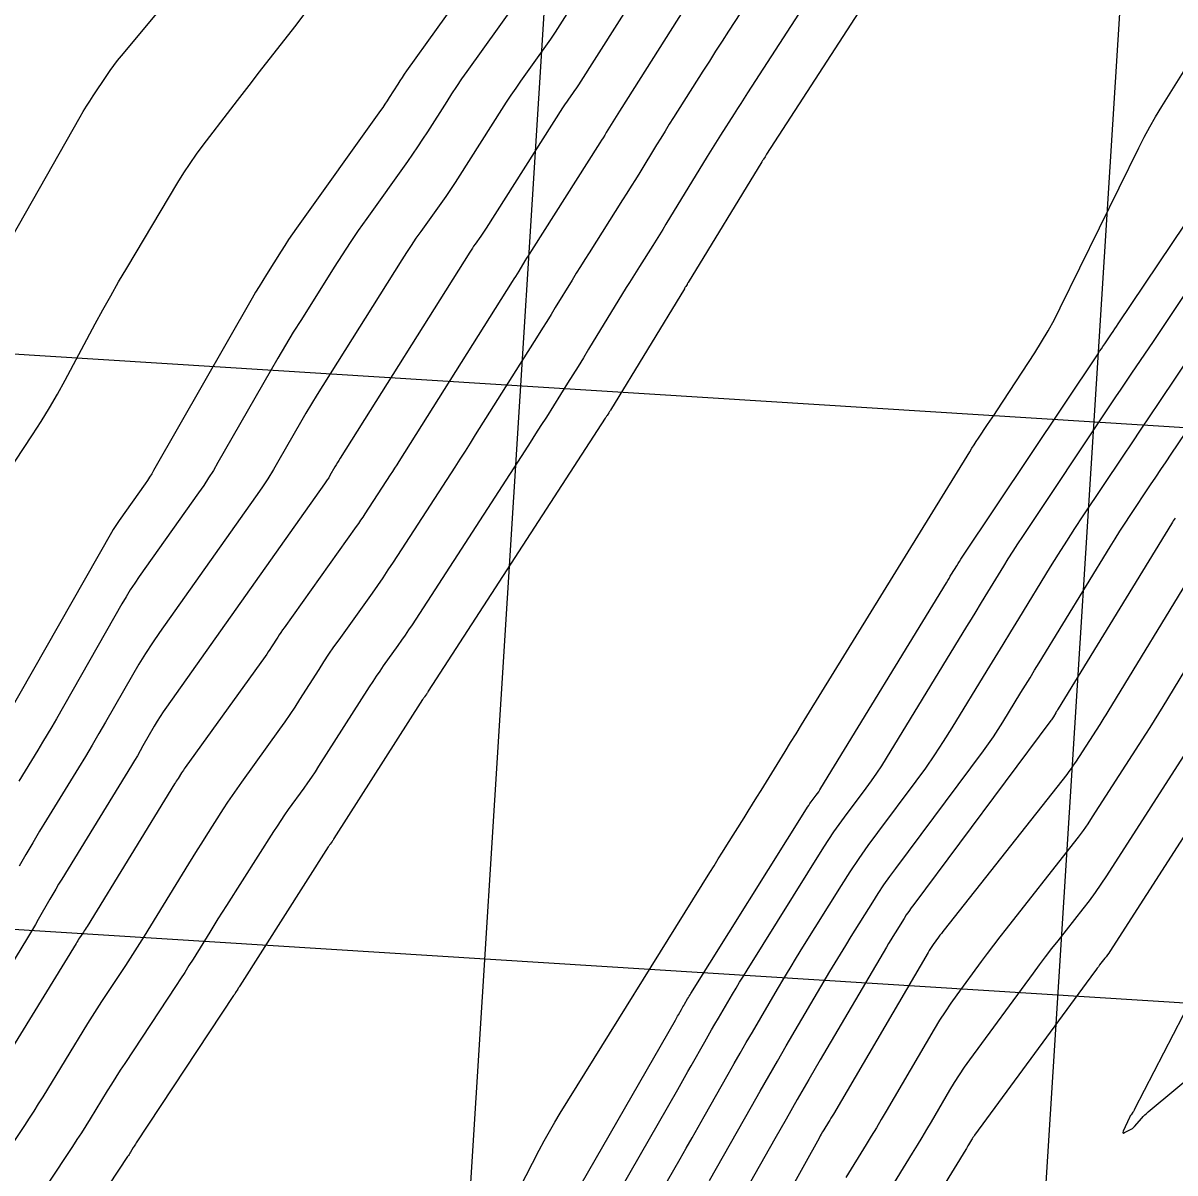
# Model space of a CAD drawing. Extents: x 658976 to 668721, y 639543 to 647196.
# Drawn here: x 662036.6 to 662136.9, y 641905.6 to 642005.8 of the extents above; entities that cross this region are included whole.
import ezdxf

# ---------------------------------------------------------------- set-up
doc = ezdxf.new("R2010")
doc.units = 0
for name, color, linetype in [('Ex_Major Contours', 7, 'Continuous'), ('Ex_Minor Contours', 7, 'Continuous'), ('R_Grid', 7, 'Continuous')]:
    doc.layers.add(name, color=color, linetype=linetype)

msp = doc.modelspace()

# ---------------------------------------------------------------- linework, layer by layer
at = {"layer": 'Ex_Major Contours'}
for points in [[(662086.95, 642011.31), (662083.33, 642005.61), (662082.93, 642004.99), (662082.52, 642004.37), (662082.1, 642003.75), (662081.67, 642003.14), (662079.93, 642000.71), (662079.51, 642000.1), (662079.08, 641999.49), (662078.67, 641998.87), (662078.27, 641998.24), (662074.64, 641992.53), (662074.24, 641991.9), (662073.83, 641991.28), (662073.41, 641990.67), (662072.98, 641990.06), (662071.25, 641987.63), (662070.82, 641987.03), (662070.4, 641986.41), (662070, 641985.79), (662069.59, 641985.16), (662062.71, 641974.22), (662062.21, 641973.42), (662061.72, 641972.61), (662061.24, 641971.8), (662060.77, 641970.98), (662058.89, 641967.7), (662058.41, 641966.89), (662057.92, 641966.09), (662057.4, 641965.3), (662056.86, 641964.52), (662048.49, 641952.71), (662047.87, 641951.8), (662047.27, 641950.88), (662046.69, 641949.95), (662046.13, 641949), (662043.79, 641944.9), (662043.21, 641943.9), (662042.63, 641942.9), (662042.04, 641941.91), (662041.44, 641940.92), (662038.66, 641936.4), (662038.05, 641935.39), (662037.45, 641934.38), (662036.85, 641933.37), (662036.27, 641932.35)], [(662111.83, 642010.58), (662101.35, 641994.35), (662101.31, 641994.3), (662101.28, 641994.24), (662101.24, 641994.19), (662101.21, 641994.13), (662101.07, 641993.92), (662101.04, 641993.86), (662101, 641993.81), (662100.97, 641993.75), (662100.94, 641993.7), (662094.53, 641983.18), (662094.5, 641983.14), (662094.47, 641983.09), (662094.44, 641983.04), (662094.42, 641983), (662094.3, 641982.82), (662094.27, 641982.77), (662094.24, 641982.72), (662094.21, 641982.68), (662094.19, 641982.63), (662087.75, 641972.07), (662087.72, 641972.01), (662087.68, 641971.95), (662087.64, 641971.89), (662087.61, 641971.83), (662087.46, 641971.59), (662087.42, 641971.53), (662087.38, 641971.47), (662087.34, 641971.41), (662087.3, 641971.36), (662071.89, 641947.58), (662071.85, 641947.52), (662071.81, 641947.46), (662071.77, 641947.4), (662071.73, 641947.34), (662071.56, 641947.11), (662071.52, 641947.05), (662071.48, 641946.99), (662071.44, 641946.93), (662071.4, 641946.87), (662063.68, 641934.75), (662063.64, 641934.69), (662063.6, 641934.62), (662063.56, 641934.56), (662063.51, 641934.51), (662063.34, 641934.27), (662063.3, 641934.21), (662063.26, 641934.15), (662063.22, 641934.09), (662063.18, 641934.03), (662055.47, 641921.93), (662055.43, 641921.86), (662055.39, 641921.79), (662055.34, 641921.72), (662055.3, 641921.65), (662055.12, 641921.36), (662055.08, 641921.29), (662055.04, 641921.22), (662054.99, 641921.15), (662054.94, 641921.08), (662046.46, 641908.25), (662046.39, 641908.15), (662046.33, 641908.05), (662046.27, 641907.96), (662046.21, 641907.86), (662045.96, 641907.46), (662045.9, 641907.36), (662045.84, 641907.26), (662045.78, 641907.16), (662045.71, 641907.06), (662037.45, 641894.55)], [(662079.83, 641904.3), (662081.54, 641907.61), (662081.98, 641908.44), (662082.43, 641909.25), (662082.9, 641910.06), (662083.38, 641910.85), (662096.4, 641931.79), (662096.77, 641932.39), (662097.14, 641932.98), (662097.51, 641933.58), (662097.89, 641934.18), (662099.38, 641936.56), (662099.75, 641937.15), (662100.12, 641937.75), (662100.5, 641938.35), (662100.87, 641938.95), (662102.96, 641942.35), (662103.44, 641943.11), (662103.91, 641943.88), (662104.38, 641944.65), (662104.85, 641945.41), (662119.03, 641968.44), (662119.22, 641968.74), (662119.41, 641969.04), (662119.6, 641969.33), (662119.8, 641969.63), (662120.59, 641970.81), (662120.79, 641971.1), (662120.99, 641971.39), (662121.18, 641971.69), (662121.38, 641971.99), (662124.69, 641977.05), (662125.29, 641978), (662125.86, 641978.97), (662126.4, 641979.96), (662126.91, 641980.96), (662133.74, 641994.9), (662134.21, 641995.82), (662134.7, 641996.72), (662135.21, 641997.61), (662135.75, 641998.49), (662138.8, 642003.37)], [(662136.91, 641962.67), (662136.83, 641962.54), (662136.75, 641962.42), (662136.67, 641962.3), (662136.6, 641962.17), (662126.73, 641946.06), (662126.68, 641945.97), (662126.63, 641945.88), (662126.57, 641945.8), (662126.52, 641945.71), (662126.31, 641945.36), (662126.26, 641945.28), (662126.2, 641945.19), (662126.14, 641945.11), (662126.08, 641945.03), (662114.15, 641929.02), (662113.93, 641928.73), (662113.72, 641928.42), (662113.51, 641928.12), (662113.31, 641927.81), (662112.53, 641926.56), (662112.34, 641926.24), (662112.15, 641925.93), (662111.96, 641925.61), (662111.77, 641925.3), (662106.02, 641915.48), (662105.02, 641913.77), (662104.02, 641912.05), (662103.04, 641910.33), (662102.06, 641908.61), (662096.45, 641898.7)], [(662138.43, 641920.94), (662133.38, 641911.18), (662133.35, 641911.12), (662133.32, 641911.06), (662133.28, 641911), (662133.24, 641910.94), (662133.08, 641910.71), (662133.05, 641910.66), (662133.01, 641910.6), (662132.98, 641910.54), (662132.95, 641910.47), (662132.38, 641909.27), (662132.35, 641909.17), (662132.36, 641909.12), (662132.41, 641909.11), (662132.51, 641909.15), (662132.97, 641909.38), (662133.09, 641909.44), (662133.19, 641909.52), (662133.29, 641909.6), (662133.38, 641909.69), (662134, 641910.4), (662134.14, 641910.55), (662134.28, 641910.69), (662134.43, 641910.83), (662134.58, 641910.96), (662141.44, 641916.67)]]:
    msp.add_lwpolyline(points, dxfattribs=at)
at = {"layer": 'Ex_Minor Contours'}
for points in [[(662032.64, 641981.9), (662041.58, 641997.6), (662041.85, 641998.07), (662042.12, 641998.52), (662042.41, 641998.98), (662042.7, 641999.42), (662043.89, 642001.21), (662044.19, 642001.65), (662044.51, 642002.08), (662044.83, 642002.51), (662045.17, 642002.92), (662053.66, 642013.1)], [(662077.73, 642012.43), (662070, 642001.6), (662069.8, 642001.32), (662069.61, 642001.03), (662069.42, 642000.74), (662069.23, 642000.45), (662068.49, 641999.29), (662068.31, 641999), (662068.11, 641998.71), (662067.92, 641998.43), (662067.72, 641998.15), (662060.42, 641987.9), (662060.07, 641987.41), (662059.73, 641986.91), (662059.4, 641986.41), (662059.08, 641985.9), (662057.8, 641983.87), (662057.48, 641983.36), (662057.17, 641982.84), (662056.86, 641982.33), (662056.56, 641981.81), (662047.98, 641966.81), (662047.81, 641966.51), (662047.63, 641966.22), (662047.44, 641965.93), (662047.24, 641965.65), (662044.98, 641962.45), (662044.8, 641962.19), (662044.63, 641961.93), (662044.47, 641961.67), (662044.31, 641961.4), (662035.14, 641945.31)], [(662091.65, 642010.94), (662084.96, 642000.39), (662084.85, 642000.22), (662084.74, 642000.05), (662084.63, 641999.89), (662084.51, 641999.72), (662084.04, 641999.06), (662083.92, 641998.89), (662083.81, 641998.73), (662083.69, 641998.56), (662083.58, 641998.39), (662076.93, 641987.91), (662076.81, 641987.73), (662076.7, 641987.56), (662076.58, 641987.38), (662076.46, 641987.21), (662075.97, 641986.52), (662075.84, 641986.35), (662075.73, 641986.17), (662075.61, 641985.99), (662075.5, 641985.82), (662064.21, 641967.87), (662064.09, 641967.69), (662063.98, 641967.5), (662063.87, 641967.31), (662063.76, 641967.13), (662063.33, 641966.37), (662063.22, 641966.18), (662063.1, 641966), (662062.98, 641965.82), (662062.86, 641965.64), (662049.09, 641946.2), (662048.81, 641945.8), (662048.54, 641945.39), (662048.28, 641944.97), (662048.03, 641944.54), (662047.05, 641942.83), (662046.81, 641942.4), (662046.56, 641941.97), (662046.31, 641941.55), (662046.05, 641941.13), (662039.98, 641931.22), (662039.71, 641930.79), (662039.45, 641930.36), (662039.2, 641929.92), (662038.94, 641929.48), (662037.94, 641927.72), (662037.69, 641927.28), (662037.43, 641926.84), (662037.17, 641926.4), (662036.91, 641925.97), (662032.05, 641918.05)], [(662100.6, 642009.03), (662098.03, 642005.05), (662097.47, 642004.19), (662096.91, 642003.32), (662096.36, 642002.45), (662095.8, 642001.58), (662093.25, 641997.55), (662092.87, 641996.96), (662092.5, 641996.36), (662092.13, 641995.76), (662091.76, 641995.16), (662090.3, 641992.76), (662089.93, 641992.16), (662089.56, 641991.56), (662089.19, 641990.96), (662088.81, 641990.37), (662085.89, 641985.77), (662085.51, 641985.18), (662085.14, 641984.58), (662084.77, 641983.98), (662084.41, 641983.39), (662082.95, 641980.99), (662082.58, 641980.39), (662082.21, 641979.79), (662081.84, 641979.2), (662081.47, 641978.6), (662075.98, 641969.9), (662075.54, 641969.2), (662075.09, 641968.5), (662074.65, 641967.8), (662074.2, 641967.11), (662068.83, 641958.83), (662068.38, 641958.15), (662067.93, 641957.47), (662067.47, 641956.8), (662067, 641956.14), (662064.1, 641952.07), (662063.65, 641951.44), (662063.21, 641950.8), (662062.78, 641950.15), (662062.36, 641949.49), (662060.68, 641946.87), (662060.26, 641946.21), (662059.83, 641945.57), (662059.39, 641944.93), (662058.94, 641944.29), (662055.62, 641939.68), (662055.21, 641939.1), (662054.81, 641938.52), (662054.42, 641937.94), (662054.04, 641937.34), (662052.52, 641934.96), (662052.14, 641934.37), (662051.77, 641933.77), (662051.4, 641933.17), (662051.02, 641932.57), (662047.15, 641926.26), (662046.75, 641925.62), (662046.35, 641924.98), (662045.94, 641924.35), (662045.53, 641923.71), (662043.86, 641921.19), (662043.44, 641920.56), (662043.03, 641919.92), (662042.63, 641919.28), (662042.23, 641918.64), (662038.32, 641912.28), (662037.93, 641911.65), (662037.54, 641911.02), (662037.14, 641910.4), (662036.74, 641909.78), (662035.11, 641907.32)], [(662106.21, 642009.81), (662099.69, 641999.7), (662099.39, 641999.24), (662099.1, 641998.78), (662098.8, 641998.32), (662098.51, 641997.86), (662097.33, 641996.01), (662097.04, 641995.55), (662096.75, 641995.08), (662096.46, 641994.62), (662096.18, 641994.15), (662092.58, 641988.25), (662092.3, 641987.79), (662092.01, 641987.33), (662091.73, 641986.87), (662091.44, 641986.41), (662090.27, 641984.57), (662089.98, 641984.11), (662089.69, 641983.65), (662089.41, 641983.19), (662089.12, 641982.73), (662085.85, 641977.36), (662085.4, 641976.61), (662084.94, 641975.87), (662084.48, 641975.14), (662084.02, 641974.4), (662082.17, 641971.46), (662081.7, 641970.72), (662081.23, 641969.99), (662080.76, 641969.26), (662080.29, 641968.53), (662070.48, 641953.38), (662070.18, 641952.92), (662069.87, 641952.47), (662069.56, 641952.02), (662069.24, 641951.57), (662067.97, 641949.79), (662067.66, 641949.34), (662067.35, 641948.89), (662067.05, 641948.44), (662066.75, 641947.98), (662062.34, 641941.06), (662062.03, 641940.58), (662061.71, 641940.1), (662061.38, 641939.62), (662061.05, 641939.15), (662059.7, 641937.28), (662059.37, 641936.81), (662059.04, 641936.33), (662058.72, 641935.85), (662058.41, 641935.37), (662054.31, 641928.94), (662053.94, 641928.36), (662053.58, 641927.78), (662053.22, 641927.2), (662052.86, 641926.61), (662051.42, 641924.27), (662051.05, 641923.69), (662050.69, 641923.1), (662050.32, 641922.53), (662049.94, 641921.95), (662045.46, 641915.18), (662045.07, 641914.58), (662044.69, 641913.99), (662044.31, 641913.38), (662043.93, 641912.78), (662042.44, 641910.35), (662042.07, 641909.75), (662041.69, 641909.14), (662041.3, 641908.54), (662040.91, 641907.95), (662036.57, 641901.38)], [(662094.26, 642007.12), (662088.53, 641998.1), (662088.38, 641997.87), (662088.24, 641997.64), (662088.1, 641997.41), (662087.95, 641997.18), (662087.39, 641996.25), (662087.25, 641996.02), (662087.11, 641995.79), (662086.96, 641995.56), (662086.82, 641995.33), (662080.87, 641985.96), (662080.73, 641985.74), (662080.59, 641985.51), (662080.45, 641985.29), (662080.31, 641985.06), (662079.76, 641984.16), (662079.62, 641983.94), (662079.48, 641983.71), (662079.34, 641983.49), (662079.2, 641983.27), (662069.32, 641967.59), (662069.14, 641967.3), (662068.95, 641967.01), (662068.77, 641966.73), (662068.58, 641966.44), (662066.38, 641963.03), (662066.19, 641962.75), (662066, 641962.47), (662065.81, 641962.2), (662065.62, 641961.92), (662059.34, 641953.12), (662059.2, 641952.92), (662059.06, 641952.71), (662058.92, 641952.5), (662058.78, 641952.29), (662058.24, 641951.44), (662058.1, 641951.23), (662057.96, 641951.02), (662057.82, 641950.82), (662057.68, 641950.61), (662050.73, 641940.96), (662050.65, 641940.84), (662050.57, 641940.72), (662050.49, 641940.6), (662050.41, 641940.48), (662050.11, 641940), (662050.03, 641939.88), (662049.95, 641939.76), (662049.88, 641939.64), (662049.8, 641939.52), (662042.18, 641927.1), (662042.1, 641926.98), (662042.02, 641926.85), (662041.94, 641926.73), (662041.86, 641926.6), (662041.53, 641926.11), (662041.45, 641925.99), (662041.37, 641925.86), (662041.29, 641925.74), (662041.22, 641925.61), (662033.55, 641913.13)], [(662079.42, 642007.4), (662075.24, 642001.54), (662074.79, 642000.9), (662074.35, 642000.26), (662073.92, 641999.6), (662073.5, 641998.95), (662071.82, 641996.31), (662071.4, 641995.65), (662070.96, 641995), (662070.52, 641994.36), (662070.07, 641993.72), (662066.54, 641988.75), (662065.8, 641987.71), (662065.08, 641986.65), (662064.38, 641985.58), (662063.69, 641984.51), (662060.84, 641979.97), (662060.14, 641978.85), (662059.46, 641977.72), (662058.78, 641976.59), (662058.12, 641975.44), (662053.57, 641967.5), (662053.18, 641966.82), (662052.77, 641966.16), (662052.34, 641965.5), (662051.89, 641964.86), (662046.73, 641957.58), (662046.33, 641957), (662045.95, 641956.41), (662045.58, 641955.81), (662045.22, 641955.2), (662039.51, 641945.19), (662039.12, 641944.5), (662038.72, 641943.82), (662038.31, 641943.14), (662037.9, 641942.46), (662036.25, 641939.77)], [(662033.71, 641964.3), (662037.42, 641969.91), (662038.18, 641971.08), (662038.9, 641972.26), (662039.6, 641973.46), (662040.27, 641974.68), (662042.9, 641979.59), (662043.56, 641980.81), (662044.24, 641982.03), (662044.93, 641983.24), (662045.64, 641984.43), (662050.1, 641991.9), (662050.62, 641992.73), (662051.16, 641993.55), (662051.72, 641994.35), (662052.3, 641995.14), (662054.69, 641998.26), (662055.29, 641999.04), (662055.89, 641999.82), (662056.49, 642000.59), (662057.09, 642001.37), (662060.38, 642005.59), (662061.06, 642006.48)], [(662083.32, 641901.39), (662093.4, 641918.94), (662093.47, 641919.05), (662093.53, 641919.17), (662093.6, 641919.28), (662093.67, 641919.4), (662093.93, 641919.87), (662094, 641919.98), (662094.06, 641920.1), (662094.13, 641920.22), (662094.2, 641920.33), (662094.47, 641920.8), (662094.54, 641920.92), (662094.61, 641921.04), (662094.68, 641921.15), (662094.76, 641921.27), (662104.81, 641937.34), (662104.91, 641937.5), (662105.01, 641937.65), (662105.12, 641937.8), (662105.23, 641937.95), (662105.67, 641938.54), (662105.77, 641938.68), (662105.88, 641938.83), (662105.98, 641938.99), (662106.08, 641939.14), (662117, 641957.04), (662117.11, 641957.22), (662117.23, 641957.41), (662117.34, 641957.6), (662117.45, 641957.78), (662117.91, 641958.52), (662118.02, 641958.71), (662118.14, 641958.89), (662118.26, 641959.08), (662118.38, 641959.26), (662130.2, 641976.97), (662130.34, 641977.19), (662130.49, 641977.41), (662130.63, 641977.62), (662130.78, 641977.84), (662131.36, 641978.7), (662131.51, 641978.92), (662131.65, 641979.14), (662131.8, 641979.35), (662131.94, 641979.57), (662143.61, 641996.94)], [(662086.99, 641901.39), (662093.61, 641912.9), (662093.9, 641913.42), (662094.2, 641913.94), (662094.49, 641914.46), (662094.79, 641914.98), (662095.96, 641917.05), (662096.26, 641917.57), (662096.55, 641918.09), (662096.85, 641918.6), (662097.15, 641919.12), (662098.38, 641921.22), (662098.69, 641921.74), (662099, 641922.26), (662099.32, 641922.77), (662099.64, 641923.29), (662106.34, 641934.01), (662106.77, 641934.67), (662107.21, 641935.33), (662107.66, 641935.98), (662108.13, 641936.62), (662110.02, 641939.15), (662110.48, 641939.79), (662110.93, 641940.44), (662111.37, 641941.1), (662111.79, 641941.77), (662118.78, 641953.21), (662119.18, 641953.87), (662119.58, 641954.53), (662119.98, 641955.18), (662120.38, 641955.84), (662121.99, 641958.47), (662122.39, 641959.12), (662122.8, 641959.77), (662123.22, 641960.42), (662123.64, 641961.06), (662131.29, 641972.52), (662131.75, 641973.21), (662132.22, 641973.9), (662132.68, 641974.6), (662133.15, 641975.29), (662135.02, 641978.05), (662135.48, 641978.74), (662135.95, 641979.43), (662136.41, 641980.13), (662136.88, 641980.82), (662144.56, 641992.25)], [(662096.38, 641904.97), (662100.02, 641911.42), (662100.78, 641912.75), (662101.53, 641914.07), (662102.29, 641915.38), (662103.06, 641916.7), (662106.86, 641923.17), (662107.31, 641923.94), (662107.77, 641924.7), (662108.23, 641925.46), (662108.7, 641926.22), (662110.59, 641929.23), (662111.07, 641929.98), (662111.56, 641930.72), (662112.07, 641931.45), (662112.59, 641932.16), (662120.22, 641942.39), (662120.66, 641943), (662121.09, 641943.62), (662121.51, 641944.25), (662121.91, 641944.89), (662123.49, 641947.47), (662123.88, 641948.12), (662124.28, 641948.76), (662124.67, 641949.41), (662125.07, 641950.06), (662131.26, 641960.17), (662131.68, 641960.85), (662132.11, 641961.53), (662132.55, 641962.21), (662132.99, 641962.88), (662134.78, 641965.56), (662135.22, 641966.23), (662135.67, 641966.9), (662136.12, 641967.57), (662136.57, 641968.23), (662143.62, 641978.66)], [(662090.51, 641901.12), (662093.81, 641906.87), (662094.34, 641907.79), (662094.86, 641908.71), (662095.39, 641909.63), (662095.91, 641910.55), (662097.99, 641914.24), (662098.52, 641915.16), (662099.04, 641916.08), (662099.57, 641916.99), (662100.11, 641917.91), (662102.29, 641921.63), (662102.84, 641922.56), (662103.39, 641923.48), (662103.95, 641924.39), (662104.51, 641925.3), (662107.87, 641930.67), (662108.63, 641931.85), (662109.4, 641933.01), (662110.2, 641934.16), (662111.03, 641935.29), (662114.37, 641939.77), (662115.2, 641940.9), (662115.99, 641942.05), (662116.76, 641943.21), (662117.5, 641944.4), (662120.55, 641949.39), (662121.24, 641950.52), (662121.93, 641951.65), (662122.62, 641952.77), (662123.31, 641953.9), (662126.06, 641958.41), (662126.76, 641959.53), (662127.47, 641960.65), (662128.18, 641961.75), (662128.91, 641962.86), (662132.38, 641968.06), (662133.16, 641969.23), (662133.95, 641970.4), (662134.73, 641971.57), (662135.52, 641972.73), (662138.67, 641977.4)], [(662138.63, 641958.24), (662131.04, 641945.82), (662130.87, 641945.54), (662130.7, 641945.26), (662130.52, 641944.98), (662130.35, 641944.7), (662128.23, 641941.41), (662128.05, 641941.14), (662127.87, 641940.87), (662127.67, 641940.61), (662127.48, 641940.35), (662116.81, 641926.82), (662116.69, 641926.66), (662116.57, 641926.5), (662116.44, 641926.34), (662116.32, 641926.18), (662115.85, 641925.53), (662115.73, 641925.36), (662115.62, 641925.19), (662115.51, 641925.02), (662115.4, 641924.85), (662107.16, 641910.77), (662107.06, 641910.59), (662106.95, 641910.42), (662106.85, 641910.24), (662106.74, 641910.07), (662106.32, 641909.38), (662106.21, 641909.21), (662106.11, 641909.03), (662106.01, 641908.86), (662105.91, 641908.68), (662099.09, 641896.43)], [(662139.71, 641952.61), (662135.84, 641946.27), (662135.47, 641945.65), (662135.09, 641945.05), (662134.71, 641944.44), (662134.32, 641943.84), (662129.7, 641936.64), (662129.3, 641936.05), (662128.9, 641935.47), (662128.48, 641934.89), (662128.05, 641934.33), (662122.19, 641926.9), (662121.64, 641926.19), (662121.09, 641925.48), (662120.55, 641924.76), (662120.02, 641924.04), (662117.9, 641921.15), (662117.38, 641920.42), (662116.88, 641919.68), (662116.4, 641918.93), (662115.93, 641918.16), (662111.76, 641911.03), (662111.33, 641910.3), (662110.9, 641909.58), (662110.46, 641908.85), (662110.02, 641908.13), (662108.24, 641905.24)], [(662143.73, 641944.38), (662131.23, 641924.93), (662131.13, 641924.77), (662131.02, 641924.62), (662130.91, 641924.47), (662130.8, 641924.33), (662130.34, 641923.75), (662130.23, 641923.6), (662130.12, 641923.46), (662130.01, 641923.31), (662129.9, 641923.16), (662119.45, 641908.92), (662119.38, 641908.82), (662119.31, 641908.72), (662119.24, 641908.62), (662119.18, 641908.51), (662118.93, 641908.09), (662118.87, 641907.99), (662118.81, 641907.88), (662118.75, 641907.78), (662118.68, 641907.67), (662114.4, 641900.7)], [(662138.66, 641943.53), (662130.93, 641931.52), (662130.45, 641930.78), (662129.94, 641930.06), (662129.42, 641929.34), (662128.88, 641928.64), (662126.69, 641925.86), (662126.15, 641925.17), (662125.61, 641924.47), (662125.08, 641923.76), (662124.55, 641923.05), (662119.01, 641915.5), (662118.55, 641914.85), (662118.11, 641914.19), (662117.68, 641913.52), (662117.27, 641912.84), (662115.66, 641910.1), (662115.26, 641909.41), (662114.85, 641908.73), (662114.44, 641908.05), (662114.03, 641907.37), (662109.22, 641899.55)]]:
    msp.add_lwpolyline(points, dxfattribs=at)
at = {"layer": 'R_Grid'}
for p, q in [((662070.54, 641824.48), (662086.22, 642073.99)), ((662120.45, 641821.35), (662136.12, 642070.86)), ((661630.83, 642002.39), (663127.88, 641908.37)), ((661627.7, 641952.49), (663124.75, 641858.47))]:
    msp.add_line(p, q, dxfattribs=at)

doc.saveas('drawing.dxf')
